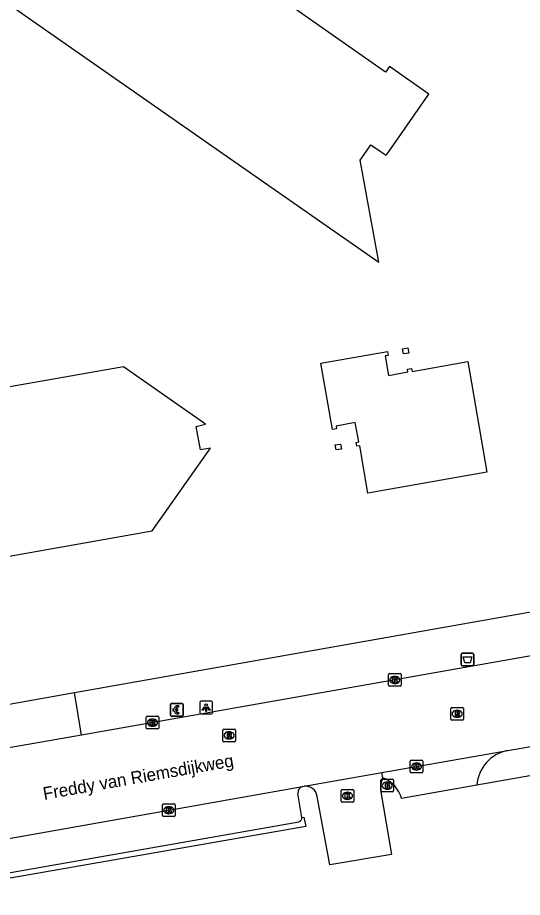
# Model space of a CAD drawing. Extents: x 155018 to 156648, y 383980 to 385733.
# Drawn here: x 155432.6 to 155472.6, y 385440.8 to 385510.6 of the extents above; entities that cross this region are included whole.
import ezdxf

# ---------------------------------------------------------------- set-up
doc = ezdxf.new("R2010")
doc.units = 0
for name, color, linetype in [('IMGEO_Afvalbak', 7, 'Continuous'), ('IMGEO_Betaalautomaat', 7, 'Continuous'), ('IMGEO_Brandkraan', 7, 'Continuous'), ('IMGEO_Kolk', 7, 'Continuous'), ('IMGEO_Lichtpunt', 7, 'Continuous'), ('IMGEO_Openbare_ruimte_label', 7, 'Continuous'), ('IMGEO_Pand', 7, 'Continuous'), ('IMGEO_Parkeervlak_open', 7, 'Continuous'), ('IMGEO_Rijbaan_lokaal_gesloten', 7, 'Continuous'), ('IMGEO_Rijbaan_lokaal_open', 7, 'Continuous'), ('IMGEO_Rioolput', 7, 'Continuous'), ('IMGEO_Voetpad_open', 7, 'Continuous')]:
    doc.layers.add(name, color=color, linetype=linetype)

msp = doc.modelspace()

# ---------------------------------------------------------------- linework, layer by layer
at = {"layer": 'IMGEO_Afvalbak'}
for p, q in [((155467.716, 385459.29), (155467.716, 385460.09)), ((155467.716, 385460.09), (155467.716, 385459.29)), ((155467.816, 385460.19), (155468.606, 385460.19)), ((155468.606, 385460.19), (155467.816, 385460.19)), ((155468.706, 385460.09), (155468.706, 385459.29)), ((155468.706, 385459.29), (155468.706, 385460.09)), ((155468.606, 385459.19), (155467.816, 385459.19)), ((155467.816, 385459.19), (155468.606, 385459.19))]:
    msp.add_line(p, q, dxfattribs=at)
msp.add_lwpolyline([(155467.859, 385459.904), (155468.563, 385459.904), (155468.414, 385459.434), (155468.008, 385459.434), (155467.859, 385459.904)], dxfattribs=at)
for centre, start, end in [((155467.816, 385460.09), 90, 180), ((155467.816, 385460.09), 90, 180), ((155468.606, 385460.09), 0, 90), ((155468.606, 385460.09), 360, 90), ((155467.816, 385459.29), 180, 270), ((155467.816, 385459.29), 180, 270), ((155468.606, 385459.29), 270, 0), ((155468.606, 385459.29), 270, 0)]:
    msp.add_arc(centre, 0.1, start, end, dxfattribs=at)
at = {"layer": 'IMGEO_Betaalautomaat'}
for p, q in [((155444.682, 385455.274), (155444.682, 385456.115)), ((155444.682, 385456.115), (155444.682, 385455.274)), ((155444.757, 385456.198), (155445.598, 385456.198)), ((155445.598, 385456.198), (155444.757, 385456.198)), ((155444.965, 385455.662), (155444.965, 385455.73)), ((155445.086, 385455.73), (155445.086, 385455.662)), ((155445.344, 385456.003), (155445.327, 385455.903)), ((155445.681, 385456.124), (155445.681, 385455.283)), ((155445.681, 385455.283), (155445.681, 385456.124)), ((155445.607, 385455.199), (155444.766, 385455.199)), ((155444.766, 385455.199), (155445.607, 385455.199)), ((155445.331, 385455.497), (155445.353, 385455.41))]:
    msp.add_line(p, q, dxfattribs=at)
for points in [[(155444.965, 385455.73), (155444.896, 385455.73), (155444.896, 385455.799), (155444.975, 385455.799)], [(155444.97, 385455.593), (155444.896, 385455.593), (155444.896, 385455.662), (155444.965, 385455.662)], [(155445.097, 385455.799), (155445.244, 385455.799), (155445.244, 385455.73), (155445.086, 385455.73)], [(155445.086, 385455.662), (155445.244, 385455.662), (155445.244, 385455.593), (155445.1, 385455.593)]]:
    msp.add_lwpolyline(points, dxfattribs=at)
for centre, radius, start, end in [((155444.76, 385456.121), 0.0779, 92.4484, 184.28452), ((155444.76, 385456.121), 0.0779, 92.4484, 184.28452), ((155445.258, 385455.723), 0.293, 73.01398, 165.01395), ((155445.264, 385455.736), 0.179, 69.32359, 159.56827), ((155445.604, 385456.121), 0.0779, 2.4484, 94.28452), ((155445.604, 385456.121), 0.0779, 2.4484, 94.28452), ((155444.76, 385455.277), 0.0779, 182.4484, 274.28452), ((155444.76, 385455.277), 0.0779, 182.4484, 274.28452), ((155445.231, 385455.648), 0.267, 191.80956, 297.03891), ((155445.264, 385455.663), 0.179, 202.76249, 291.86925), ((155445.604, 385455.277), 0.0779, 272.4484, 4.28452), ((155445.604, 385455.277), 0.0779, 272.4484, 4.28452)]:
    msp.add_arc(centre, radius, start, end, dxfattribs=at)
at = {"layer": 'IMGEO_Brandkraan'}
for p, q in [((155461.356, 385449.263), (155461.356, 385450.115)), ((155461.431, 385450.189), (155462.283, 385450.189)), ((155462.357, 385450.115), (155462.357, 385449.263)), ((155461.867, 385449.409), (155461.842, 385449.409)), ((155461.844, 385449.969), (155461.869, 385449.969)), ((155462.283, 385449.189), (155461.431, 385449.189))]:
    msp.add_line(p, q, dxfattribs=at)
for points in [[(155461.356, 385449.263), (155461.356, 385450.115)], [(155461.431, 385450.189), (155462.283, 385450.189)], [(155462.357, 385450.115), (155462.357, 385449.263)], [(155461.704, 385449.889), (155461.704, 385449.489), (155461.917, 385449.489)], [(155461.935, 385449.889), (155461.704, 385449.889)], [(155461.883, 385449.808), (155461.829, 385449.808), (155461.829, 385449.732)], [(155461.829, 385449.732), (155461.882, 385449.732)], [(155461.891, 385449.656), (155461.829, 385449.656), (155461.829, 385449.575)], [(155461.829, 385449.575), (155461.891, 385449.575)], [(155462.283, 385449.189), (155461.431, 385449.189)]]:
    msp.add_lwpolyline(points, dxfattribs=at)
for centre, radius, start, end in [((155461.433, 385450.113), 0.0765, 91.55205, 178.44795), ((155461.433, 385450.113), 0.0765, 91.55205, 178.44795), ((155462.281, 385450.113), 0.0765, 1.55205, 88.44795), ((155462.281, 385450.113), 0.0765, 1.55205, 88.44795), ((155461.884, 385449.77), 0.0379, 267.82845, 90.93552), ((155461.892, 385449.615), 0.0404, 269.87594, 90.50774), ((155461.923, 385449.74), 0.251, 268.66757, 293.53466), ((155461.939, 385449.744), 0.145, 59.4692, 91.53667), ((155461.964, 385449.791), 0.0922, 285.51372, 58.15012), ((155461.969, 385449.599), 0.105, 301.31148, 78.98903), ((155461.433, 385449.265), 0.0765, 181.55205, 268.44795), ((155461.433, 385449.265), 0.0765, 181.55205, 268.44795), ((155462.281, 385449.265), 0.0765, 271.55205, 358.44795), ((155462.281, 385449.265), 0.0765, 271.55205, 358.44795)]:
    msp.add_arc(centre, radius, start, end, dxfattribs=at)
for centre, major_axis, ratio, start_param, end_param in [((155461.843, 385449.689), (-0.387, 0.002), 0.722429, 4.712389, 7.853982), ((155461.868, 385449.689), (-0.39, 0.002), 0.717154, 1.570796, 4.712389)]:
    msp.add_ellipse(centre, major_axis=major_axis, ratio=ratio, start_param=start_param, end_param=end_param, dxfattribs=at)
at = {"layer": 'IMGEO_Kolk'}
for p, q in [((155461.957, 385457.64), (155461.957, 385458.492)), ((155462.032, 385458.566), (155462.884, 385458.566)), ((155462.958, 385458.492), (155462.958, 385457.64)), ((155462.468, 385457.786), (155462.443, 385457.786)), ((155462.445, 385458.346), (155462.47, 385458.346)), ((155462.884, 385457.566), (155462.032, 385457.566)), ((155442.757, 385454.256), (155442.757, 385455.108)), ((155442.832, 385455.182), (155443.684, 385455.182)), ((155443.245, 385454.962), (155443.27, 385454.962)), ((155443.758, 385455.108), (155443.758, 385454.256)), ((155443.268, 385454.402), (155443.243, 385454.402)), ((155443.684, 385454.182), (155442.832, 385454.182)), ((155463.68, 385450.776), (155463.68, 385451.628)), ((155463.755, 385451.702), (155464.607, 385451.702)), ((155464.168, 385451.482), (155464.193, 385451.482)), ((155464.681, 385451.628), (155464.681, 385450.776)), ((155464.191, 385450.922), (155464.166, 385450.922)), ((155464.607, 385450.702), (155463.755, 385450.702)), ((155458.278, 385449.378), (155459.13, 385449.378)), ((155458.203, 385448.452), (155458.203, 385449.304)), ((155458.691, 385449.158), (155458.716, 385449.158)), ((155459.204, 385449.304), (155459.204, 385448.452)), ((155444.048, 385447.313), (155444.048, 385448.165)), ((155444.123, 385448.239), (155444.975, 385448.239)), ((155444.536, 385448.019), (155444.561, 385448.019)), ((155445.049, 385448.165), (155445.049, 385447.313)), ((155459.13, 385448.378), (155458.278, 385448.378)), ((155458.714, 385448.598), (155458.689, 385448.598)), ((155444.559, 385447.459), (155444.534, 385447.459)), ((155444.975, 385447.239), (155444.123, 385447.239))]:
    msp.add_line(p, q, dxfattribs=at)
for points in [[(155461.957, 385457.64), (155461.957, 385458.492)], [(155462.032, 385458.566), (155462.884, 385458.566)], [(155462.958, 385458.492), (155462.958, 385457.64)], [(155462.278, 385458.266), (155462.401, 385458.266), (155462.401, 385458.115), (155462.531, 385458.266), (155462.695, 385458.266), (155462.549, 385458.115), (155462.702, 385457.866), (155462.55, 385457.866), (155462.465, 385458.03), (155462.401, 385457.963), (155462.401, 385457.866), (155462.278, 385457.866), (155462.278, 385458.266)], [(155462.884, 385457.566), (155462.032, 385457.566)], [(155442.757, 385454.256), (155442.757, 385455.108)], [(155442.832, 385455.182), (155443.684, 385455.182)], [(155443.758, 385455.108), (155443.758, 385454.256)], [(155443.078, 385454.882), (155443.201, 385454.882), (155443.201, 385454.731), (155443.331, 385454.882), (155443.495, 385454.882), (155443.349, 385454.731), (155443.502, 385454.482), (155443.35, 385454.482), (155443.265, 385454.646), (155443.201, 385454.579), (155443.201, 385454.482), (155443.078, 385454.482), (155443.078, 385454.882)], [(155443.684, 385454.182), (155442.832, 385454.182)], [(155463.68, 385450.776), (155463.68, 385451.628)], [(155463.755, 385451.702), (155464.607, 385451.702)], [(155464.681, 385451.628), (155464.681, 385450.776)], [(155464.001, 385451.402), (155464.124, 385451.402), (155464.124, 385451.251), (155464.254, 385451.402), (155464.418, 385451.402), (155464.272, 385451.251), (155464.425, 385451.002), (155464.273, 385451.002), (155464.188, 385451.166), (155464.124, 385451.099), (155464.124, 385451.002), (155464.001, 385451.002), (155464.001, 385451.402)], [(155464.607, 385450.702), (155463.755, 385450.702)], [(155458.278, 385449.378), (155459.13, 385449.378)], [(155458.203, 385448.452), (155458.203, 385449.304)], [(155458.524, 385449.078), (155458.647, 385449.078), (155458.647, 385448.927), (155458.777, 385449.078), (155458.941, 385449.078), (155458.795, 385448.927), (155458.948, 385448.678), (155458.796, 385448.678), (155458.711, 385448.842), (155458.647, 385448.775), (155458.647, 385448.678), (155458.524, 385448.678), (155458.524, 385449.078)], [(155459.204, 385449.304), (155459.204, 385448.452)], [(155444.048, 385447.313), (155444.048, 385448.165)], [(155444.123, 385448.239), (155444.975, 385448.239)], [(155444.369, 385447.939), (155444.492, 385447.939), (155444.492, 385447.788), (155444.622, 385447.939), (155444.786, 385447.939), (155444.64, 385447.788), (155444.793, 385447.539), (155444.641, 385447.539), (155444.556, 385447.703), (155444.492, 385447.636), (155444.492, 385447.539), (155444.369, 385447.539), (155444.369, 385447.939)], [(155445.049, 385448.165), (155445.049, 385447.313)], [(155459.13, 385448.378), (155458.278, 385448.378)], [(155444.975, 385447.239), (155444.123, 385447.239)]]:
    msp.add_lwpolyline(points, dxfattribs=at)
for centre, start, end in [((155462.034, 385458.49), 91.55205, 178.44795), ((155462.034, 385458.49), 91.55205, 178.44795), ((155462.882, 385458.49), 1.55205, 88.44795), ((155462.882, 385458.49), 1.55205, 88.44795), ((155462.034, 385457.642), 181.55205, 268.44795), ((155462.034, 385457.642), 181.55205, 268.44795), ((155462.882, 385457.642), 271.55205, 358.44795), ((155462.882, 385457.642), 271.55205, 358.44795), ((155442.834, 385455.106), 91.55205, 178.44795), ((155442.834, 385455.106), 91.55205, 178.44795), ((155443.682, 385455.106), 1.55205, 88.44795), ((155443.682, 385455.106), 1.55205, 88.44795), ((155442.834, 385454.258), 181.55205, 268.44795), ((155442.834, 385454.258), 181.55205, 268.44795), ((155443.682, 385454.258), 271.55205, 358.44795), ((155443.682, 385454.258), 271.55205, 358.44795), ((155463.757, 385451.626), 91.55205, 178.44795), ((155463.757, 385451.626), 91.55205, 178.44795), ((155464.605, 385451.626), 1.55205, 88.44795), ((155464.605, 385451.626), 1.55205, 88.44795), ((155463.757, 385450.778), 181.55205, 268.44795), ((155463.757, 385450.778), 181.55205, 268.44795), ((155464.605, 385450.778), 271.55205, 358.44795), ((155464.605, 385450.778), 271.55205, 358.44795), ((155458.28, 385449.302), 91.55205, 178.44795), ((155458.28, 385449.302), 91.55205, 178.44795), ((155459.128, 385449.302), 1.55205, 88.44795), ((155459.128, 385449.302), 1.55205, 88.44795), ((155444.125, 385448.163), 91.55205, 178.44795), ((155444.125, 385448.163), 91.55205, 178.44795), ((155444.973, 385448.163), 1.55205, 88.44795), ((155444.973, 385448.163), 1.55205, 88.44795), ((155458.28, 385448.454), 181.55205, 268.44795), ((155458.28, 385448.454), 181.55205, 268.44795), ((155459.128, 385448.454), 271.55205, 358.44795), ((155459.128, 385448.454), 271.55205, 358.44795), ((155444.125, 385447.315), 181.55205, 268.44795), ((155444.125, 385447.315), 181.55205, 268.44795), ((155444.973, 385447.315), 271.55205, 358.44795), ((155444.973, 385447.315), 271.55205, 358.44795)]:
    msp.add_arc(centre, 0.0765, start, end, dxfattribs=at)
for centre, major_axis, ratio, start_param, end_param in [((155462.444, 385458.066), (-0.387, 0.002), 0.722429, 4.712389, 7.853982), ((155462.469, 385458.066), (-0.39, 0.002), 0.717154, 1.570796, 4.712389), ((155443.244, 385454.682), (-0.387, 0.002), 0.722429, 4.712389, 7.853982), ((155443.269, 385454.682), (-0.39, 0.002), 0.717154, 1.570796, 4.712389), ((155464.167, 385451.202), (-0.387, 0.002), 0.722429, 4.712389, 7.853982), ((155464.192, 385451.202), (-0.39, 0.002), 0.717154, 1.570796, 4.712389), ((155458.69, 385448.878), (-0.387, 0.002), 0.722429, 4.712389, 7.853982), ((155458.715, 385448.878), (-0.39, 0.002), 0.717154, 1.570796, 4.712389), ((155444.535, 385447.739), (-0.387, 0.002), 0.722429, 4.712389, 7.853982), ((155444.56, 385447.739), (-0.39, 0.002), 0.717154, 1.570796, 4.712389)]:
    msp.add_ellipse(centre, major_axis=major_axis, ratio=ratio, start_param=start_param, end_param=end_param, dxfattribs=at)
at = {"layer": 'IMGEO_Lichtpunt'}
for p, q in [((155447.91, 385456.371), (155447.102, 385456.371)), ((155447.91, 385456.371), (155447.102, 385456.371)), ((155447.008, 385456.276), (155447.008, 385455.469)), ((155447.008, 385456.276), (155447.008, 385455.469)), ((155448.004, 385455.469), (155448.004, 385456.276)), ((155448.004, 385455.469), (155448.004, 385456.276)), ((155447.102, 385455.375), (155447.91, 385455.375)), ((155447.102, 385455.375), (155447.91, 385455.375))]:
    msp.add_line(p, q, dxfattribs=at)
for points in [[(155447.382, 385455.94), (155447.421, 385455.912), (155447.233, 385455.65), (155447.195, 385455.677), (155447.382, 385455.94)], [(155447.484, 385455.892), (155447.531, 385455.892), (155447.531, 385455.57), (155447.484, 385455.57), (155447.484, 385455.892)], [(155447.594, 385455.912), (155447.632, 385455.939), (155447.819, 385455.677), (155447.78, 385455.649), (155447.594, 385455.912)]]:
    msp.add_lwpolyline(points, dxfattribs=at)
msp.add_circle((155447.507, 385456.074), 0.0994, dxfattribs=at)
for centre, start, end in [((155447.102, 385456.276), 90, 180), ((155447.102, 385456.276), 90, 180), ((155447.91, 385456.276), 0, 90), ((155447.91, 385456.276), 0, 90), ((155447.102, 385455.469), 180, 270), ((155447.102, 385455.469), 180, 270), ((155447.91, 385455.469), 270, 0), ((155447.91, 385455.469), 270, 360)]:
    msp.add_arc(centre, 0.0946, start, end, dxfattribs=at)
at = {"layer": 'IMGEO_Pand'}
for points in [[(155429.369, 385513.411), (155433.468, 385510.548), (155448.571, 385500), (155461.191, 385491.186), (155459.723, 385499.289), (155460.217, 385500), (155460.567, 385500.503), (155461.291, 385500), (155461.774, 385499.664), (155462.007, 385500), (155465.147, 385504.519), (155462.046, 385506.698), (155461.73, 385506.248), (155447.008, 385516.59)], [(155420.192, 385471.399), (155421.012, 385469.886), (155417.884, 385465.397), (155443.237, 385469.876), (155447.84, 385476.438), (155447.049, 385476.298), (155446.707, 385478.17), (155447.458, 385478.337), (155440.953, 385482.902), (155428.638, 385480.73), (155426.458, 385493.047), (155419.937, 385497.619), (155420.029, 385496.85), (155418.169, 385496.514), (155418.006, 385497.261), (155413.427, 385490.745), (155416.289, 385474.583), (155419.074, 385475.068), (155419.428, 385473.392)], [(155463.567, 385483.983), (155463.151, 385483.912), (155463.076, 385484.317), (155463.493, 385484.4), (155463.567, 385483.983)], [(155469.758, 385474.535), (155460.329, 385472.881), (155459.68, 385476.628), (155459.447, 385476.59), (155459.393, 385476.901), (155459.599, 385476.932), (155459.322, 385478.48), (155457.798, 385478.194), (155457.83, 385477.972), (155457.52, 385477.916), (155456.601, 385483.192), (155461.868, 385484.107), (155461.925, 385483.798), (155461.703, 385483.765), (155461.964, 385482.217), (155463.491, 385482.483), (155463.461, 385482.709), (155463.774, 385482.766), (155463.823, 385482.52), (155468.245, 385483.309), (155469.758, 385474.535)], [(155458.227, 385476.375), (155457.816, 385476.304), (155457.732, 385476.713), (155458.144, 385476.762), (155458.227, 385476.375)]]:
    msp.add_lwpolyline(points, dxfattribs=at)
at = {"layer": 'IMGEO_Parkeervlak_open'}
msp.add_lwpolyline([(155455.093, 385447.164), (155454.77, 385449.066)], dxfattribs=at)
msp.add_arc((155455.315, 385449.094), 0.546, 108.59611, 182.915, dxfattribs=at)
at = {"layer": 'IMGEO_Rijbaan_lokaal_gesloten'}
for points in [[(155495.142, 385463.824), (155492.391, 385463.322), (155483.105, 385461.675), (155475.947, 385460.443), (155437.644, 385453.691)], [(155471.415, 385452.475), (155484.608, 385454.766), (155494.145, 385456.472), (155498.713, 385457.269)], [(155437.644, 385453.691), (155431.732, 385452.649)], [(155461.431, 385450.718), (155471.415, 385452.475)], [(155455.271, 385449.634), (155461.431, 385450.718)], [(155412.013, 385441.97), (155455.141, 385449.611)], [(155455.141, 385449.611), (155455.271, 385449.634)]]:
    msp.add_lwpolyline(points, dxfattribs=at)
at = {"layer": 'IMGEO_Rijbaan_lokaal_open'}
for points in [[(155431.137, 385456.017), (155437.066, 385457.067)], [(155437.644, 385453.691), (155437.066, 385457.067)], [(155461.504, 385450.305), (155461.431, 385450.718)], [(155468.958, 385449.712), (155462.983, 385448.657)], [(155461.361, 385449.196), (155462.185, 385444.232), (155457.308, 385443.414), (155456.309, 385448.827)]]:
    msp.add_lwpolyline(points, dxfattribs=at)
for centre, radius, start, end in [((155471.966, 385449.511), 3.015, 100.5379, 176.17185), ((155463.405, 385449.496), 2.066, 156.95178, 188.3533), ((155460.689, 385448.086), 2.364, 13.9751, 69.83778), ((155455.369, 385448.689), 0.95, 8.37165, 95.90132)]:
    msp.add_arc(centre, radius, start, end, dxfattribs=at)
at = {"layer": 'IMGEO_Rioolput'}
for p, q in [((155466.9, 385454.957), (155466.9, 385455.809)), ((155466.975, 385455.883), (155467.827, 385455.883)), ((155467.388, 385455.663), (155467.413, 385455.663)), ((155467.901, 385455.809), (155467.901, 385454.957)), ((155467.411, 385455.103), (155467.386, 385455.103)), ((155467.827, 385454.883), (155466.975, 385454.883)), ((155448.826, 385453.244), (155448.826, 385454.096)), ((155448.901, 385454.17), (155449.753, 385454.17)), ((155449.314, 385453.95), (155449.339, 385453.95)), ((155449.827, 385454.096), (155449.827, 385453.244)), ((155449.753, 385453.17), (155448.901, 385453.17)), ((155449.337, 385453.39), (155449.312, 385453.39))]:
    msp.add_line(p, q, dxfattribs=at)
for points in [[(155466.9, 385454.957), (155466.9, 385455.809)], [(155466.975, 385455.883), (155467.827, 385455.883)], [(155467.901, 385455.809), (155467.901, 385454.957)], [(155467.489, 385455.581), (155467.237, 385455.583), (155467.237, 385455.183)], [(155467.237, 385455.183), (155467.361, 385455.183), (155467.361, 385455.345), (155467.372, 385455.345)], [(155467.415, 385455.502), (155467.361, 385455.502), (155467.361, 385455.421)], [(155467.361, 385455.421), (155467.413, 385455.421)], [(155467.419, 385455.316), (155467.49, 385455.183), (155467.63, 385455.183), (155467.565, 385455.309)], [(155467.827, 385454.883), (155466.975, 385454.883)], [(155448.826, 385453.244), (155448.826, 385454.096)], [(155448.901, 385454.17), (155449.753, 385454.17)], [(155449.415, 385453.868), (155449.163, 385453.87), (155449.163, 385453.47)], [(155449.163, 385453.47), (155449.287, 385453.47), (155449.287, 385453.632), (155449.298, 385453.632)], [(155449.341, 385453.789), (155449.287, 385453.789), (155449.287, 385453.708)], [(155449.287, 385453.708), (155449.339, 385453.708)], [(155449.345, 385453.603), (155449.416, 385453.47), (155449.556, 385453.47), (155449.491, 385453.596)], [(155449.827, 385454.096), (155449.827, 385453.244)], [(155449.753, 385453.17), (155448.901, 385453.17)]]:
    msp.add_lwpolyline(points, dxfattribs=at)
for centre, radius, start, end in [((155466.977, 385455.807), 0.0765, 91.55205, 178.44795), ((155466.977, 385455.807), 0.0765, 91.55205, 178.44795), ((155467.825, 385455.807), 0.0765, 1.55205, 88.44795), ((155467.825, 385455.807), 0.0765, 1.55205, 88.44795), ((155466.977, 385454.959), 0.0765, 181.55205, 268.44795), ((155466.977, 385454.959), 0.0765, 181.55205, 268.44795), ((155467.371, 385455.292), 0.0533, 26.02933, 88.69889), ((155467.397, 385455.61), 0.19, 274.7715, 282.96867), ((155467.421, 385455.406), 0.0964, 77.00612, 93.18647), ((155467.435, 385455.463), 0.0378, 276.66336, 79.67722), ((155467.488, 385455.471), 0.109, 350.36119, 89.41601), ((155467.486, 385455.471), 0.112, 277.58423, 350.98172), ((155467.47, 385455.256), 0.108, 29.51342, 73.79051), ((155467.825, 385454.959), 0.0765, 271.55205, 358.44795), ((155467.825, 385454.959), 0.0765, 271.55205, 358.44795), ((155448.903, 385454.094), 0.0765, 91.55205, 178.44795), ((155448.903, 385454.094), 0.0765, 91.55205, 178.44795), ((155449.297, 385453.579), 0.0533, 26.02933, 88.69889), ((155449.323, 385453.897), 0.19, 274.7715, 282.96867), ((155449.347, 385453.693), 0.0964, 77.00612, 93.18647), ((155449.361, 385453.75), 0.0378, 276.66336, 79.67722), ((155449.414, 385453.758), 0.109, 350.36119, 89.41601), ((155449.412, 385453.758), 0.112, 277.58423, 350.98172), ((155449.396, 385453.543), 0.108, 29.51342, 73.79051), ((155449.751, 385454.094), 0.0765, 1.55205, 88.44795), ((155449.751, 385454.094), 0.0765, 1.55205, 88.44795), ((155448.903, 385453.246), 0.0765, 181.55205, 268.44795), ((155448.903, 385453.246), 0.0765, 181.55205, 268.44795), ((155449.751, 385453.246), 0.0765, 271.55205, 358.44795), ((155449.751, 385453.246), 0.0765, 271.55205, 358.44795)]:
    msp.add_arc(centre, radius, start, end, dxfattribs=at)
for centre, major_axis, ratio, start_param, end_param in [((155467.387, 385455.383), (-0.387, 0.002), 0.722429, 4.712389, 7.853982), ((155467.412, 385455.383), (-0.39, 0.002), 0.717154, 1.570796, 4.712389), ((155449.313, 385453.67), (-0.387, 0.002), 0.722429, 4.712389, 7.853982), ((155449.338, 385453.67), (-0.39, 0.002), 0.717154, 1.570796, 4.712389)]:
    msp.add_ellipse(centre, major_axis=major_axis, ratio=ratio, start_param=start_param, end_param=end_param, dxfattribs=at)
at = {"layer": 'IMGEO_Voetpad_open'}
for points in [[(155437.066, 385457.067), (155475.32, 385463.846), (155483.715, 385465.307), (155494.525, 385467.247)], [(155501.079, 385455.431), (155500.875, 385455.396), (155500, 385455.246), (155491.77, 385453.831), (155486.928, 385452.886), (155468.958, 385449.712)], [(155423.112, 385441.238), (155454.847, 385446.825)], [(155455.093, 385447.164), (155455.249, 385447.183), (155455.398, 385446.434), (155423.177, 385440.825)]]:
    msp.add_lwpolyline(points, dxfattribs=at)
msp.add_arc((155454.78, 385447.132), 0.314, 282.25833, 5.80761, dxfattribs=at)

# ---------------------------------------------------------------- texts
at = {"layer": 'IMGEO_Openbare_ruimte_label'}
msp.add_text('Freddy van Riemsdijkweg', height=1, rotation=10.01793, dxfattribs=at).set_placement((155434.672, 385448.553))

doc.saveas('drawing.dxf')
